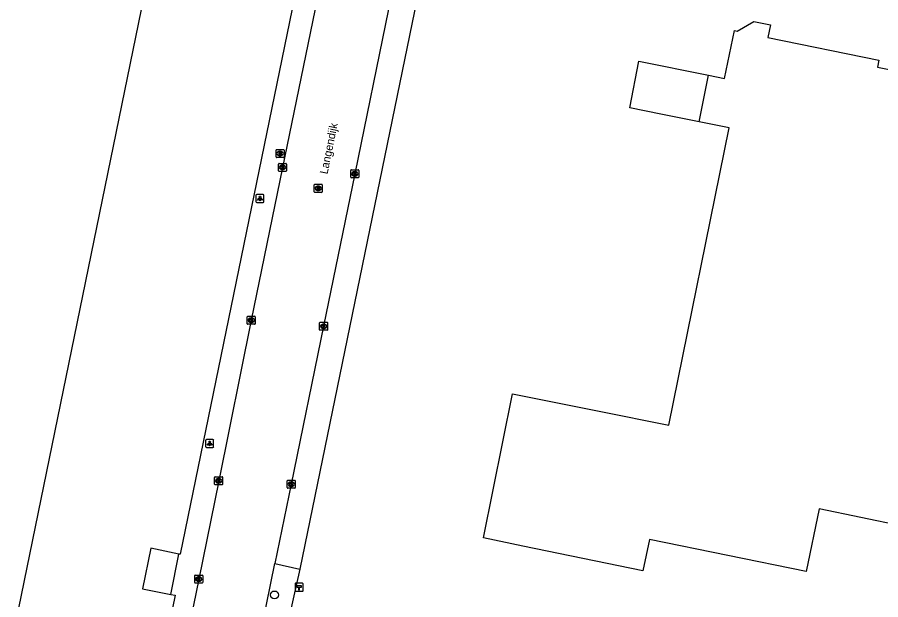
# Model space of a CAD drawing. Extents: x 157692 to 159670, y 381454 to 383289.
# Drawn here: x 158101.8 to 158209.7, y 382049.7 to 382122.5 of the extents above; entities that cross this region are included whole.
import ezdxf

# ---------------------------------------------------------------- set-up
doc = ezdxf.new("R2010")
doc.units = 0
for name, color, linetype in [('IMGEO_Boom', 7, 'Continuous'), ('IMGEO_Hectometerpaal', 7, 'Continuous'), ('IMGEO_Kolk', 7, 'Continuous'), ('IMGEO_Lichtpunt', 7, 'Continuous'), ('IMGEO_Openbare_ruimte_label', 7, 'Continuous'), ('IMGEO_Pand', 7, 'Continuous'), ('IMGEO_Rijbaan_lokaal_open', 7, 'Continuous'), ('IMGEO_Rioolput', 7, 'Continuous'), ('IMGEO_Voetpad_open', 7, 'Continuous')]:
    doc.layers.add(name, color=color, linetype=linetype)

msp = doc.modelspace()

# ---------------------------------------------------------------- linework, layer by layer
at = {"layer": 'IMGEO_Boom'}
msp.add_circle((158133.98, 382050.35), 0.489, dxfattribs=at)
at = {"layer": 'IMGEO_Hectometerpaal'}
for p, q in [((158136.55, 382051.73), (158136.55, 382050.89)), ((158136.55, 382051.73), (158136.55, 382050.89)), ((158137.47, 382051.81), (158136.63, 382051.81)), ((158137.47, 382051.81), (158136.63, 382051.81)), ((158137.55, 382050.9), (158137.55, 382051.74)), ((158137.55, 382050.9), (158137.55, 382051.74)), ((158136.64, 382050.81), (158137.48, 382050.81)), ((158136.64, 382050.81), (158137.48, 382050.81))]:
    msp.add_line(p, q, dxfattribs=at)
msp.add_lwpolyline([(158137.08, 382050.96), (158137.02, 382050.96), (158137.02, 382051.26), (158136.8, 382051.26), (158136.8, 382051.53), (158137.3, 382051.53), (158137.3, 382051.26), (158137.08, 382051.26), (158137.08, 382050.96)], dxfattribs=at)
for centre, start, end in [((158136.63, 382051.73), 92.4484, 184.2845), ((158136.63, 382051.73), 92.4484, 184.2845), ((158137.47, 382051.73), 2.4484, 94.2845), ((158137.47, 382051.73), 2.4484, 94.2845), ((158136.63, 382050.89), 182.4484, 274.2845), ((158136.63, 382050.89), 182.4484, 274.2845), ((158137.47, 382050.89), 272.4484, 4.2845), ((158137.47, 382050.89), 272.4484, 4.2845)]:
    msp.add_arc(centre, 0.0779, start, end, dxfattribs=at)
at = {"layer": 'IMGEO_Kolk'}
for p, q in [((158134.48, 382103.34), (158134.48, 382104.19)), ((158134.55, 382104.27), (158135.41, 382104.27)), ((158135.48, 382104.19), (158135.48, 382103.34)), ((158135.41, 382103.27), (158134.55, 382103.27)), ((158134.97, 382104.05), (158134.99, 382104.05)), ((158134.99, 382103.49), (158134.97, 382103.49)), ((158143.51, 382102.54), (158143.51, 382103.39)), ((158143.58, 382103.46), (158144.44, 382103.46)), ((158144, 382103.24), (158144.02, 382103.24)), ((158144.51, 382103.39), (158144.51, 382102.54)), ((158144.44, 382102.46), (158143.58, 382102.46)), ((158144.02, 382102.68), (158143.99, 382102.68)), ((158130.58, 382084.24), (158130.58, 382085.09)), ((158130.65, 382085.17), (158131.5, 382085.17)), ((158131.07, 382084.95), (158131.09, 382084.95)), ((158131.58, 382085.09), (158131.58, 382084.24)), ((158131.5, 382084.17), (158130.65, 382084.17)), ((158131.09, 382084.39), (158131.06, 382084.39)), ((158139.62, 382083.48), (158139.62, 382084.33)), ((158139.7, 382084.41), (158140.55, 382084.41)), ((158140.11, 382084.19), (158140.14, 382084.19)), ((158140.13, 382083.63), (158140.11, 382083.63)), ((158140.62, 382084.33), (158140.62, 382083.48)), ((158140.55, 382083.41), (158139.7, 382083.41)), ((158126.5, 382064.18), (158126.5, 382065.04)), ((158126.58, 382065.11), (158127.43, 382065.11)), ((158126.99, 382064.89), (158127.02, 382064.89)), ((158127.01, 382064.33), (158126.99, 382064.33)), ((158127.5, 382065.04), (158127.5, 382064.18)), ((158135.57, 382063.76), (158135.57, 382064.61)), ((158135.65, 382064.68), (158136.5, 382064.68)), ((158136.06, 382064.46), (158136.09, 382064.46)), ((158136.57, 382064.61), (158136.57, 382063.76)), ((158127.43, 382064.11), (158126.58, 382064.11)), ((158136.5, 382063.68), (158135.65, 382063.68)), ((158136.08, 382063.9), (158136.06, 382063.9)), ((158124.01, 382051.9), (158124.01, 382052.76)), ((158124.08, 382052.83), (158124.94, 382052.83)), ((158124.5, 382052.61), (158124.52, 382052.61)), ((158125.01, 382052.76), (158125.01, 382051.9)), ((158124.94, 382051.83), (158124.08, 382051.83)), ((158124.52, 382052.05), (158124.5, 382052.05))]:
    msp.add_line(p, q, dxfattribs=at)
for points in [[(158134.48, 382103.34), (158134.48, 382104.19)], [(158134.55, 382104.27), (158135.41, 382104.27)], [(158135.48, 382104.19), (158135.48, 382103.34)], [(158135.41, 382103.27), (158134.55, 382103.27)], [(158134.8, 382103.97), (158134.92, 382103.97), (158134.92, 382103.82), (158135.05, 382103.97), (158135.22, 382103.97), (158135.07, 382103.82), (158135.22, 382103.57), (158135.07, 382103.57), (158134.99, 382103.73), (158134.92, 382103.67), (158134.92, 382103.57), (158134.8, 382103.57), (158134.8, 382103.97)], [(158143.51, 382102.54), (158143.51, 382103.39)], [(158143.58, 382103.46), (158144.44, 382103.46)], [(158143.83, 382103.16), (158143.95, 382103.16), (158143.95, 382103.01), (158144.08, 382103.16), (158144.25, 382103.16), (158144.1, 382103.01), (158144.25, 382102.76), (158144.1, 382102.76), (158144.02, 382102.93), (158143.95, 382102.86), (158143.95, 382102.76), (158143.83, 382102.76), (158143.83, 382103.16)], [(158144.51, 382103.39), (158144.51, 382102.54)], [(158144.44, 382102.46), (158143.58, 382102.46)], [(158130.58, 382084.24), (158130.58, 382085.09)], [(158130.65, 382085.17), (158131.5, 382085.17)], [(158130.9, 382084.87), (158131.02, 382084.87), (158131.02, 382084.72), (158131.15, 382084.87), (158131.32, 382084.87), (158131.17, 382084.72), (158131.32, 382084.47), (158131.17, 382084.47), (158131.09, 382084.63), (158131.02, 382084.56), (158131.02, 382084.47), (158130.9, 382084.47), (158130.9, 382084.87)], [(158131.58, 382085.09), (158131.58, 382084.24)], [(158131.5, 382084.17), (158130.65, 382084.17)], [(158139.62, 382083.48), (158139.62, 382084.33)], [(158139.7, 382084.41), (158140.55, 382084.41)], [(158139.94, 382084.11), (158140.07, 382084.11), (158140.07, 382083.96), (158140.2, 382084.11), (158140.36, 382084.11), (158140.21, 382083.96), (158140.37, 382083.71), (158140.21, 382083.71), (158140.13, 382083.87), (158140.07, 382083.8), (158140.07, 382083.71), (158139.94, 382083.71), (158139.94, 382084.11)], [(158140.62, 382084.33), (158140.62, 382083.48)], [(158140.55, 382083.41), (158139.7, 382083.41)], [(158126.5, 382064.18), (158126.5, 382065.04)], [(158126.58, 382065.11), (158127.43, 382065.11)], [(158126.82, 382064.81), (158126.95, 382064.81), (158126.95, 382064.66), (158127.08, 382064.81), (158127.24, 382064.81), (158127.09, 382064.66), (158127.25, 382064.41), (158127.09, 382064.41), (158127.01, 382064.57), (158126.95, 382064.51), (158126.95, 382064.41), (158126.82, 382064.41), (158126.82, 382064.81)], [(158127.5, 382065.04), (158127.5, 382064.18)], [(158135.57, 382063.76), (158135.57, 382064.61)], [(158135.65, 382064.68), (158136.5, 382064.68)], [(158135.89, 382064.38), (158136.02, 382064.38), (158136.02, 382064.23), (158136.15, 382064.38), (158136.31, 382064.38), (158136.17, 382064.23), (158136.32, 382063.98), (158136.17, 382063.98), (158136.08, 382064.15), (158136.02, 382064.08), (158136.02, 382063.98), (158135.89, 382063.98), (158135.89, 382064.38)], [(158136.57, 382064.61), (158136.57, 382063.76)], [(158127.43, 382064.11), (158126.58, 382064.11)], [(158136.5, 382063.68), (158135.65, 382063.68)], [(158124.01, 382051.9), (158124.01, 382052.76)], [(158124.08, 382052.83), (158124.94, 382052.83)], [(158124.33, 382052.53), (158124.45, 382052.53), (158124.45, 382052.38), (158124.58, 382052.53), (158124.75, 382052.53), (158124.6, 382052.38), (158124.75, 382052.13), (158124.6, 382052.13), (158124.52, 382052.3), (158124.45, 382052.23), (158124.45, 382052.13), (158124.33, 382052.13), (158124.33, 382052.53)], [(158125.01, 382052.76), (158125.01, 382051.9)], [(158124.94, 382051.83), (158124.08, 382051.83)]]:
    msp.add_lwpolyline(points, dxfattribs=at)
for centre, start, end in [((158134.56, 382104.19), 91.552, 178.448), ((158134.56, 382104.19), 91.552, 178.448), ((158135.4, 382104.19), 1.552, 88.448), ((158135.4, 382104.19), 1.552, 88.448), ((158134.56, 382103.34), 181.552, 268.448), ((158134.56, 382103.34), 181.552, 268.448), ((158135.4, 382103.34), 271.552, 358.448), ((158135.4, 382103.34), 271.552, 358.448), ((158143.59, 382103.39), 91.552, 178.448), ((158143.59, 382103.39), 91.552, 178.448), ((158144.43, 382103.39), 1.552, 88.448), ((158144.43, 382103.39), 1.552, 88.448), ((158143.59, 382102.54), 181.552, 268.448), ((158143.59, 382102.54), 181.552, 268.448), ((158144.43, 382102.54), 271.552, 358.448), ((158144.43, 382102.54), 271.552, 358.448), ((158130.65, 382085.09), 91.552, 178.448), ((158130.65, 382085.09), 91.552, 178.448), ((158131.5, 382085.09), 1.552, 88.448), ((158131.5, 382085.09), 1.552, 88.448), ((158130.65, 382084.24), 181.552, 268.448), ((158130.65, 382084.24), 181.552, 268.448), ((158131.5, 382084.24), 271.552, 358.448), ((158131.5, 382084.24), 271.552, 358.448), ((158139.7, 382084.33), 91.552, 178.448), ((158139.7, 382084.33), 91.552, 178.448), ((158140.55, 382084.33), 1.552, 88.448), ((158140.55, 382084.33), 1.552, 88.448), ((158139.7, 382083.48), 181.552, 268.448), ((158139.7, 382083.48), 181.552, 268.448), ((158140.55, 382083.48), 271.552, 358.448), ((158140.55, 382083.48), 271.552, 358.448), ((158126.58, 382065.03), 91.552, 178.448), ((158126.58, 382065.03), 91.552, 178.448), ((158127.43, 382065.03), 1.552, 88.448), ((158127.43, 382065.03), 1.552, 88.448), ((158135.65, 382064.61), 91.552, 178.448), ((158135.65, 382064.61), 91.552, 178.448), ((158136.5, 382064.61), 1.552, 88.448), ((158136.5, 382064.61), 1.552, 88.448), ((158126.58, 382064.18), 181.552, 268.448), ((158126.58, 382064.18), 181.552, 268.448), ((158127.43, 382064.18), 271.552, 358.448), ((158127.43, 382064.18), 271.552, 358.448), ((158135.65, 382063.76), 181.552, 268.448), ((158135.65, 382063.76), 181.552, 268.448), ((158136.5, 382063.76), 271.552, 358.448), ((158136.5, 382063.76), 271.552, 358.448), ((158124.09, 382052.76), 91.552, 178.448), ((158124.09, 382052.76), 91.552, 178.448), ((158124.93, 382052.76), 1.552, 88.448), ((158124.93, 382052.76), 1.552, 88.448), ((158124.09, 382051.91), 181.552, 268.448), ((158124.09, 382051.91), 181.552, 268.448), ((158124.93, 382051.91), 271.552, 358.448), ((158124.93, 382051.91), 271.552, 358.448)]:
    msp.add_arc(centre, 0.0765, start, end, dxfattribs=at)
for centre, major_axis, ratio, start_param, end_param in [((158134.97, 382103.77), (-0.387, 0.002), 0.722429, 4.712389, 7.853982), ((158134.99, 382103.77), (-0.39, 0.002), 0.717154, 1.570796, 4.712389), ((158144, 382102.96), (-0.387, 0.002), 0.722429, 4.712389, 7.853982), ((158144.02, 382102.96), (-0.39, 0.002), 0.717154, 1.570796, 4.712389), ((158131.06, 382084.67), (-0.387, 0.002), 0.722429, 4.712389, 7.853982), ((158131.09, 382084.67), (-0.39, 0.002), 0.717154, 1.570796, 4.712389), ((158140.11, 382083.91), (-0.387, 0.002), 0.722429, 4.712389, 7.853982), ((158140.13, 382083.91), (-0.39, 0.002), 0.717154, 1.570796, 4.712389), ((158126.99, 382064.61), (-0.387, 0.002), 0.722429, 4.712389, 7.853982), ((158127.01, 382064.61), (-0.39, 0.002), 0.717154, 1.570796, 4.712389), ((158136.06, 382064.18), (-0.387, 0.002), 0.722429, 4.712389, 7.853982), ((158136.08, 382064.18), (-0.39, 0.002), 0.717154, 1.570796, 4.712389), ((158124.5, 382052.33), (-0.387, 0.002), 0.722429, 4.712389, 7.853982), ((158124.52, 382052.33), (-0.39, 0.002), 0.717154, 1.570796, 4.712389)]:
    msp.add_ellipse(centre, major_axis=major_axis, ratio=ratio, start_param=start_param, end_param=end_param, dxfattribs=at)
at = {"layer": 'IMGEO_Lichtpunt'}
for p, q in [((158131.66, 382100.29), (158131.66, 382099.49)), ((158131.66, 382100.29), (158131.66, 382099.49)), ((158132.57, 382100.39), (158131.76, 382100.39)), ((158132.57, 382100.39), (158131.76, 382100.39)), ((158132.66, 382099.49), (158132.66, 382100.29)), ((158132.66, 382099.49), (158132.66, 382100.29)), ((158131.76, 382099.39), (158132.57, 382099.39)), ((158131.76, 382099.39), (158132.57, 382099.39)), ((158125.38, 382069.67), (158125.38, 382068.86)), ((158125.38, 382069.67), (158125.38, 382068.86)), ((158126.29, 382069.76), (158125.48, 382069.76)), ((158126.29, 382069.76), (158125.48, 382069.76)), ((158126.38, 382068.86), (158126.38, 382069.67)), ((158126.38, 382068.86), (158126.38, 382069.67)), ((158125.48, 382068.77), (158126.29, 382068.77)), ((158125.48, 382068.77), (158126.29, 382068.77))]:
    msp.add_line(p, q, dxfattribs=at)
for points in [[(158132.04, 382099.96), (158132.08, 382099.93), (158131.89, 382099.67), (158131.85, 382099.69), (158132.04, 382099.96)], [(158132.14, 382099.91), (158132.19, 382099.91), (158132.19, 382099.59), (158132.14, 382099.59), (158132.14, 382099.91)], [(158132.25, 382099.93), (158132.29, 382099.96), (158132.48, 382099.69), (158132.44, 382099.67), (158132.25, 382099.93)], [(158125.76, 382069.33), (158125.8, 382069.31), (158125.61, 382069.04), (158125.57, 382069.07), (158125.76, 382069.33)], [(158125.86, 382069.29), (158125.91, 382069.29), (158125.91, 382068.96), (158125.86, 382068.96), (158125.86, 382069.29)], [(158125.97, 382069.31), (158126.01, 382069.33), (158126.2, 382069.07), (158126.16, 382069.04), (158125.97, 382069.31)]]:
    msp.add_lwpolyline(points, dxfattribs=at)
for centre in [(158132.16, 382100.09), (158125.88, 382069.47)]:
    msp.add_circle(centre, 0.0994, dxfattribs=at)
for centre, start, end in [((158131.76, 382100.29), 90, 180), ((158131.76, 382100.29), 90, 180), ((158132.57, 382100.29), 0, 90), ((158132.57, 382100.29), 0, 90), ((158131.76, 382099.49), 180, 270), ((158131.76, 382099.49), 180, 270), ((158132.57, 382099.49), 270, 0), ((158132.57, 382099.49), 270, 360), ((158125.48, 382069.67), 90, 180), ((158125.48, 382069.67), 90, 180), ((158126.29, 382069.67), 0, 90), ((158126.29, 382069.67), 0, 90), ((158125.48, 382068.86), 180, 270), ((158125.48, 382068.86), 180, 270), ((158126.29, 382068.86), 270, 0), ((158126.29, 382068.86), 270, 360)]:
    msp.add_arc(centre, 0.0946, start, end, dxfattribs=at)
at = {"layer": 'IMGEO_Pand'}
for points in [[(157924.37, 382007.7), (157951.13, 382002.23), (157958.8, 382040.19), (157964.37, 382039.09), (157964.03, 382037.39), (157940.46, 381922.27), (158070.77, 381895.78), (158074.09, 381912), (158079.65, 381939.18), (158094.32, 382010.9), (158099.53, 382036.36), (158101.61, 382035.93), (158102.39, 382039.73), (158100.3, 382040.15), (158125.01, 382160.95), (158000, 382186.53)], [(158188.21, 382115.28), (158190.21, 382114.88), (158191.45, 382120.85), (158191.8, 382120.77), (158193.86, 382122), (158195.95, 382121.59), (158195.62, 382119.98), (158209.48, 382117.15), (158209.31, 382116.29), (158212.82, 382115.58)], [(158187.05, 382109.46), (158182.25, 382110.42), (158178.36, 382111.2), (158179.52, 382117.02), (158188.21, 382115.28)], [(158187.05, 382109.46), (158188.21, 382115.28)], [(158217.66, 382057.87), (158202.03, 382061.09), (158200.39, 382053.27), (158180.83, 382057.26), (158180.01, 382053.37), (158164.99, 382056.46), (158160.09, 382057.47), (158163.73, 382075.49), (158174.53, 382073.31), (158183.26, 382071.55), (158190.8, 382108.7), (158187.05, 382109.46)], [(158122.05, 382055.46), (158118.55, 382056.18), (158117.51, 382051.11), (158121.01, 382050.39)], [(158121.01, 382050.39), (158122.05, 382055.46)]]:
    msp.add_lwpolyline(points, dxfattribs=at)
at = {"layer": 'IMGEO_Rijbaan_lokaal_open'}
for points in [[(158153.71, 382150.36), (158152.37, 382143.59), (158148.23, 382123.54), (158144.01, 382102.96), (158140.12, 382083.91), (158136.08, 382064.18), (158134.04, 382054.28)], [(158140.55, 382130.67), (158139.32, 382124.83), (158134.98, 382103.77), (158131.08, 382084.67), (158127.01, 382064.61), (158124.51, 382052.33), (158122.21, 382040.94)], [(158130.88, 382039.12), (158133, 382049.14), (158134.04, 382054.28)]]:
    msp.add_lwpolyline(points, dxfattribs=at)
at = {"layer": 'IMGEO_Rioolput'}
for p, q in [((158134.17, 382105.07), (158134.17, 382105.92)), ((158134.25, 382106), (158135.1, 382106)), ((158134.66, 382105.78), (158134.69, 382105.78)), ((158134.68, 382105.22), (158134.66, 382105.22)), ((158135.17, 382105.92), (158135.17, 382105.07)), ((158135.1, 382105), (158134.25, 382105)), ((158138.94, 382100.72), (158138.94, 382101.57)), ((158139.02, 382101.65), (158139.87, 382101.65)), ((158139.43, 382101.43), (158139.46, 382101.43)), ((158139.45, 382100.87), (158139.43, 382100.87)), ((158139.94, 382101.57), (158139.94, 382100.72)), ((158139.87, 382100.65), (158139.02, 382100.65))]:
    msp.add_line(p, q, dxfattribs=at)
for points in [[(158134.17, 382105.07), (158134.17, 382105.92)], [(158134.25, 382106), (158135.1, 382106)], [(158134.76, 382105.7), (158134.51, 382105.7), (158134.51, 382105.3)], [(158134.51, 382105.3), (158134.63, 382105.3), (158134.63, 382105.46), (158134.64, 382105.46)], [(158134.69, 382105.62), (158134.63, 382105.62), (158134.63, 382105.54)], [(158134.63, 382105.54), (158134.68, 382105.54)], [(158134.69, 382105.43), (158134.76, 382105.3), (158134.9, 382105.3), (158134.84, 382105.42)], [(158135.17, 382105.92), (158135.17, 382105.07)], [(158135.1, 382105), (158134.25, 382105)], [(158138.94, 382100.72), (158138.94, 382101.57)], [(158139.02, 382101.65), (158139.87, 382101.65)], [(158139.53, 382101.34), (158139.28, 382101.35), (158139.28, 382100.95)], [(158139.28, 382100.95), (158139.4, 382100.95), (158139.4, 382101.11), (158139.41, 382101.11)], [(158139.46, 382101.27), (158139.4, 382101.27), (158139.4, 382101.18)], [(158139.4, 382101.18), (158139.45, 382101.18)], [(158139.46, 382101.08), (158139.53, 382100.95), (158139.67, 382100.95), (158139.61, 382101.07)], [(158139.94, 382101.57), (158139.94, 382100.72)], [(158139.87, 382100.65), (158139.02, 382100.65)]]:
    msp.add_lwpolyline(points, dxfattribs=at)
for centre, radius, start, end in [((158134.25, 382105.92), 0.0765, 91.552, 178.448), ((158134.25, 382105.92), 0.0765, 91.552, 178.448), ((158134.64, 382105.41), 0.0533, 26.0293, 88.6989), ((158134.67, 382105.73), 0.19, 274.7715, 282.9687), ((158134.69, 382105.52), 0.0964, 77.0061, 93.1865), ((158134.71, 382105.58), 0.0378, 276.6634, 79.6772), ((158134.76, 382105.59), 0.109, 350.3612, 89.416), ((158134.76, 382105.59), 0.112, 277.5842, 350.9817), ((158134.74, 382105.37), 0.108, 29.5134, 73.7905), ((158135.1, 382105.92), 0.0765, 1.552, 88.448), ((158135.1, 382105.92), 0.0765, 1.552, 88.448), ((158134.25, 382105.07), 0.0765, 181.552, 268.448), ((158134.25, 382105.07), 0.0765, 181.552, 268.448), ((158135.1, 382105.07), 0.0765, 271.552, 358.448), ((158135.1, 382105.07), 0.0765, 271.552, 358.448), ((158139.02, 382101.57), 0.0765, 91.552, 178.448), ((158139.02, 382101.57), 0.0765, 91.552, 178.448), ((158139.41, 382101.06), 0.0533, 26.0293, 88.6989), ((158139.44, 382101.37), 0.19, 274.7715, 282.9687), ((158139.46, 382101.17), 0.0964, 77.0061, 93.1865), ((158139.48, 382101.23), 0.0378, 276.6634, 79.6772), ((158139.53, 382101.23), 0.109, 350.3612, 89.416), ((158139.53, 382101.23), 0.112, 277.5842, 350.9817), ((158139.51, 382101.02), 0.108, 29.5134, 73.7905), ((158139.87, 382101.57), 0.0765, 1.552, 88.448), ((158139.87, 382101.57), 0.0765, 1.552, 88.448), ((158139.02, 382100.72), 0.0765, 181.552, 268.448), ((158139.02, 382100.72), 0.0765, 181.552, 268.448), ((158139.87, 382100.72), 0.0765, 271.552, 358.448), ((158139.87, 382100.72), 0.0765, 271.552, 358.448)]:
    msp.add_arc(centre, radius, start, end, dxfattribs=at)
for centre, major_axis, ratio, start_param, end_param in [((158134.66, 382105.5), (-0.387, 0.002), 0.722429, 4.712389, 7.853982), ((158134.68, 382105.5), (-0.39, 0.002), 0.717154, 1.570796, 4.712389), ((158139.43, 382101.15), (-0.387, 0.002), 0.722429, 4.712389, 7.853982), ((158139.45, 382101.15), (-0.39, 0.002), 0.717154, 1.570796, 4.712389)]:
    msp.add_ellipse(centre, major_axis=major_axis, ratio=ratio, start_param=start_param, end_param=end_param, dxfattribs=at)
at = {"layer": 'IMGEO_Voetpad_open'}
for points in [[(158154.6, 382138.53), (158137.16, 382053.57)], [(158137.76, 382131.32), (158122.2, 382055.45), (158122.05, 382055.46)], [(158137.16, 382053.57), (158133.42, 382037.08)], [(158134.04, 382054.28), (158137.16, 382053.57)], [(158121.01, 382050.39), (158121.58, 382050.33), (158113.7, 382012.06)]]:
    msp.add_lwpolyline(points, dxfattribs=at)

# ---------------------------------------------------------------- texts
at = {"layer": 'IMGEO_Openbare_ruimte_label'}
msp.add_text('Langendijk', height=1, rotation=78.5777, dxfattribs=at).set_placement((158140.6, 382102.86))

doc.saveas('drawing.dxf')
